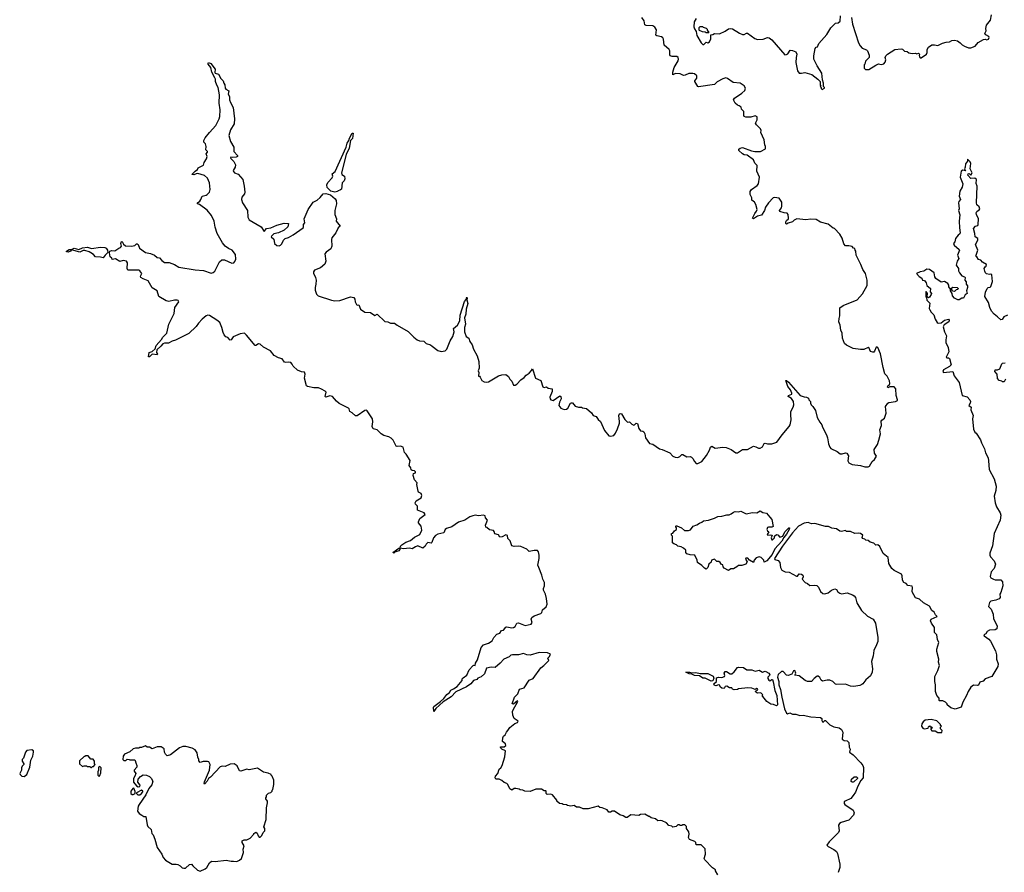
# Model space of a CAD drawing. Extents: x 2240384 to 2404287, y 351326 to 526670.
# Tile 268 of 309: x 2348560 to 2360416, y 438498 to 448760. Entities that reach past the tile are written whole.
import ezdxf

# ---------------------------------------------------------------- set-up
doc = ezdxf.new("R2010")
doc.units = 0

msp = doc.modelspace()

# ---------------------------------------------------------------- linework, layer by layer
at = {"layer": '0CON20XD'}
for points in [[(2356685, 443442), (2356705, 443420), (2356725, 443418), (2356776, 443444), (2356829, 443515), (2356865, 443578), (2356879, 443615), (2356895, 443627), (2356935, 443603), (2357025, 443613), (2357069, 443609), (2357128, 443588), (2357185, 443548), (2357203, 443547), (2357265, 443588), (2357325, 443587), (2357395, 443627), (2357425, 443620), (2357455, 443602), (2357475, 443602), (2357505, 443618), (2357525, 443658), (2357535, 443662), (2357565, 443653), (2357615, 443656), (2357677, 443675), (2357740, 443765), (2357827, 443863), (2357838, 443882), (2357851, 443945), (2357844, 444005), (2357846, 444045), (2357873, 444095), (2357880, 444125), (2357877, 444165), (2357855, 444200), (2357814, 444225), (2357818, 444235), (2357856, 444254), (2357856, 444265), (2357841, 444305), (2357811, 444345), (2357784, 444416), (2357795, 444416), (2357818, 444398), (2357957, 444235), (2358005, 444219), (2358035, 444218), (2358058, 444205), (2358062, 444185), (2358082, 444165), (2358082, 444145), (2358092, 444125), (2358112, 444105), (2358142, 444055), (2358162, 443972), (2358193, 443915), (2358218, 443885), (2358227, 443855), (2358277, 443765), (2358288, 443728), (2358299, 443655), (2358314, 443614), (2358329, 443599), (2358405, 443562), (2358440, 443535), (2358465, 443534), (2358505, 443546), (2358521, 443541), (2358541, 443511), (2358531, 443451), (2358545, 443427), (2358585, 443408), (2358685, 443396), (2358737, 443377), (2358775, 443378), (2358793, 443387), (2358825, 443442), (2358853, 443467), (2358878, 443505), (2358854, 443544), (2358851, 443585), (2358890, 443645), (2358905, 443700), (2358927, 443775), (2358916, 443825), (2358939, 443875), (2358934, 443926), (2358941, 443939), (2358972, 443965), (2358992, 444025), (2358987, 444105), (2359014, 444145), (2359025, 444151), (2359108, 444165), (2359129, 444175), (2359131, 444185), (2359116, 444235), (2359112, 444315), (2359092, 444342), (2359038, 444342), (2359015, 444330), (2359008, 444338), (2359012, 444355), (2359028, 444362), (2359037, 444383), (2359033, 444415), (2359005, 444470), (2358978, 444498), (2358957, 444575), (2358925, 444740), (2358893, 444813), (2358885, 444820), (2358875, 444818), (2358855, 444772), (2358845, 444760), (2358835, 444758), (2358806, 444766), (2358790, 444805), (2358776, 444816), (2358725, 444790), (2358685, 444789), (2358595, 444803), (2358515, 444842), (2358494, 444864), (2358468, 444925), (2358462, 444985), (2358448, 445025), (2358438, 445085), (2358423, 445125), (2358427, 445165), (2358437, 445195), (2358435, 445290), (2358475, 445320), (2358645, 445388), (2358709, 445461), (2358765, 445562), (2358765, 445625), (2358746, 445706), (2358713, 445755), (2358690, 445815), (2358632, 445925), (2358628, 445975), (2358620, 445985), (2358617, 446007), (2358602, 446012), (2358585, 446030), (2358545, 446040), (2358505, 446040), (2358483, 446063), (2358465, 446130), (2358435, 446180), (2358370, 446245), (2358355, 446250), (2358297, 446297), (2358205, 446322), (2358150, 446355), (2358085, 446360), (2358025, 446353), (2357918, 446362), (2357885, 446348), (2357865, 446328), (2357815, 446312), (2357795, 446297), (2357785, 446305), (2357784, 446326), (2357795, 446345), (2357816, 446364), (2357818, 446372), (2357814, 446414), (2357800, 446430), (2357764, 446434), (2357712, 446452), (2357710, 446465), (2357732, 446495), (2357738, 446515), (2357737, 446565), (2357705, 446613), (2357649, 446621), (2357633, 446615), (2357577, 446555), (2357542, 446505), (2357529, 446465), (2357492, 446408), (2357445, 446396), (2357396, 446364), (2357383, 446373), (2357412, 446428), (2357434, 446455), (2357440, 446475), (2357426, 446536), (2357408, 446565), (2357378, 446588), (2357378, 446615), (2357357, 446655), (2357357, 446693), (2357374, 446716), (2357442, 446765), (2357456, 446785), (2357470, 446865), (2357436, 446935), (2357442, 447005), (2357413, 447035), (2357395, 447072), (2357319, 447129), (2357285, 447134), (2357265, 447144), (2357218, 447185), (2357220, 447200), (2357236, 447214), (2357265, 447221), (2357372, 447182), (2357414, 447174), (2357480, 447175), (2357540, 447205), (2357542, 447235), (2357532, 447255), (2357523, 447315), (2357484, 447404), (2357487, 447425), (2357480, 447445), (2357433, 447495), (2357422, 447515), (2357442, 447555), (2357439, 447589), (2357415, 447603), (2357365, 447588), (2357305, 447588), (2357285, 447594), (2357279, 447605), (2357278, 447655), (2357253, 447685), (2357247, 447707), (2357225, 447724), (2357205, 447730), (2357176, 447756), (2357154, 447794), (2357166, 447815), (2357255, 447874), (2357291, 447909), (2357299, 447935), (2357283, 447963), (2357237, 447997), (2357153, 448003), (2357084, 448054), (2357065, 448062), (2357025, 448049), (2356958, 448012), (2356925, 447982), (2356735, 447950), (2356725, 447957), (2356690, 448015), (2356690, 448025), (2356712, 448055), (2356714, 448084), (2356685, 448109), (2356664, 448114), (2356617, 448113), (2356575, 448093), (2356555, 448090), (2356515, 448110), (2356455, 448113), (2356425, 448098), (2356425, 448130), (2356441, 448185), (2356490, 448265), (2356494, 448285), (2356489, 448305), (2356475, 448316), (2356415, 448316), (2356394, 448325), (2356387, 448337), (2356387, 448385), (2356381, 448401), (2356320, 448455), (2356313, 448525), (2356305, 448542), (2356290, 448555), (2356234, 448564), (2356222, 448572), (2356227, 448637), (2356210, 448670), (2356185, 448686), (2356105, 448690), (2356089, 448699), (2356079, 448745), (2356053, 448785)], [(2356707, 448773), (2356680, 448735), (2356678, 448675), (2356685, 448650), (2356707, 448617), (2356715, 448570), (2356765, 448480), (2356785, 448460), (2356798, 448462), (2356825, 448490), (2356845, 448482), (2356866, 448494), (2356882, 448528), (2356882, 448578), (2356905, 448580), (2356925, 448592), (2356985, 448590), (2357055, 448621), (2357095, 448649), (2357115, 448654), (2357145, 448649), (2357226, 448596), (2357265, 448580), (2357285, 448583), (2357311, 448599), (2357325, 448597), (2357413, 448533), (2357445, 448521), (2357513, 448527), (2357566, 448546), (2357585, 448540), (2357616, 448516), (2357775, 448338), (2357795, 448340), (2357810, 448350), (2357838, 448392), (2357865, 448390), (2357905, 448372), (2357920, 448345), (2357910, 448305), (2357906, 448246), (2357928, 448145), (2357948, 448118), (2357975, 448118), (2358014, 448126), (2358100, 448100), (2358172, 448045), (2358200, 448015), (2358200, 447975), (2358210, 447965), (2358200, 447955), (2358210, 447945), (2358212, 447932), (2358225, 447920), (2358250, 447935), (2358250, 447945), (2358240, 447955), (2358240, 447995), (2358227, 448035), (2358219, 448115), (2358162, 448205), (2358122, 448285), (2358122, 448325), (2358138, 448412), (2358152, 448428), (2358166, 448434), (2358182, 448475), (2358279, 448581), (2358327, 448663), (2358385, 448720), (2358416, 448724), (2358438, 448742), (2358444, 448806)], [(2358578, 448785), (2358590, 448705), (2358662, 448482), (2358680, 448445), (2358705, 448418), (2358757, 448397), (2358770, 448385), (2358790, 448335), (2358790, 448305), (2358745, 448260), (2358737, 448223), (2358730, 448215), (2358730, 448175), (2358745, 448160), (2358785, 448162), (2358868, 448212), (2358903, 448227), (2358935, 448222), (2358965, 448230), (2358982, 448248), (2358988, 448275), (2358982, 448305), (2358990, 448325), (2359010, 448345), (2359098, 448402), (2359175, 448410), (2359190, 448405), (2359213, 448383), (2359245, 448378), (2359265, 448363), (2359305, 448353), (2359345, 448357), (2359365, 448350), (2359385, 448357), (2359397, 448345), (2359391, 448329), (2359395, 448313), (2359405, 448303), (2359415, 448303), (2359478, 448345), (2359488, 448365), (2359488, 448402), (2359505, 448430)], [(2359505, 448430), (2359545, 448458), (2359575, 448458), (2359615, 448448), (2359674, 448476), (2359715, 448490), (2359755, 448492), (2359785, 448508), (2359815, 448515), (2359851, 448505), (2359883, 448483), (2359907, 448457), (2359935, 448442), (2359985, 448422), (2360015, 448420), (2360065, 448442), (2360102, 448485), (2360165, 448522), (2360185, 448526), (2360205, 448516), (2360227, 448525), (2360234, 448545), (2360229, 448559), (2360195, 448578), (2360183, 448595), (2360197, 448625), (2360193, 448655), (2360200, 448695), (2360250, 448755), (2360261, 448819)], [(2356855, 448600), (2356825, 448600), (2356815, 448610), (2356783, 448613), (2356745, 448630), (2356740, 448635), (2356740, 448665), (2356755, 448680), (2356785, 448680), (2356792, 448672), (2356825, 448660), (2356840, 448645), (2356840, 448635), (2356860, 448605), (2356855, 448600)], [(2352101, 444329), (2352025, 444344), (2352015, 444354), (2351988, 444445), (2351999, 444495), (2351989, 444519), (2351955, 444522), (2351905, 444540), (2351855, 444590), (2351842, 444615), (2351825, 444632), (2351795, 444638), (2351765, 444633), (2351749, 444639), (2351720, 444680), (2351675, 444692), (2351625, 444720), (2351580, 444775), (2351495, 444818), (2351455, 444856), (2351435, 444859), (2351405, 444840), (2351395, 444840), (2351293, 444963), (2351266, 444986), (2351213, 444977), (2351129, 444941), (2351105, 444908), (2351095, 444903), (2351066, 444936), (2351044, 444944), (2351023, 444965), (2351009, 444995), (2350996, 445056), (2350970, 445115), (2350935, 445144), (2350845, 445200), (2350825, 445204), (2350805, 445196), (2350756, 445154), (2350714, 445106), (2350685, 445068), (2350595, 444982), (2350435, 444902), (2350395, 444892), (2350352, 444868), (2350305, 444868), (2350285, 444858), (2350261, 444829), (2350212, 444788), (2350208, 444755), (2350218, 444735), (2350215, 444728), (2350155, 444735), (2350125, 444704), (2350112, 444702), (2350121, 444755), (2350155, 444765), (2350192, 444798), (2350203, 444837), (2350268, 444912), (2350285, 444940), (2350333, 444985), (2350354, 445095), (2350420, 445225), (2350428, 445295), (2350477, 445365), (2350469, 445379), (2350455, 445386), (2350425, 445386), (2350355, 445369), (2350325, 445377), (2350235, 445430), (2350216, 445496), (2350155, 445534), (2350108, 445618), (2350045, 445640), (2350017, 445657), (2350014, 445675), (2350029, 445705), (2350005, 445737), (2349994, 445744), (2349864, 445744), (2349854, 445765), (2349857, 445835), (2349845, 445852), (2349805, 445860), (2349765, 445849), (2349715, 445883), (2349672, 445875), (2349668, 445888), (2349650, 445905), (2349643, 445955), (2349647, 445973), (2349665, 445981), (2349705, 445976), (2349755, 446012), (2349775, 446020), (2349787, 446035), (2349779, 446065), (2349785, 446089), (2349795, 446090), (2349809, 446059), (2349835, 446040), (2349905, 446036), (2349945, 446042), (2349965, 446061), (2349975, 446062), (2349988, 446055), (2350002, 446012), (2350075, 445956), (2350134, 445944), (2350185, 445924), (2350215, 445898), (2350245, 445892), (2350271, 445861), (2350305, 445838), (2350359, 445839), (2350425, 445815), (2350475, 445782), (2350675, 445750), (2350775, 445741), (2350865, 445711), (2350891, 445719), (2350909, 445735), (2350966, 445844), (2350995, 445868), (2351025, 445868), (2351115, 445828), (2351137, 445833), (2351152, 445848), (2351163, 445877), (2351157, 445935), (2351117, 445985), (2351076, 446006), (2351036, 446036), (2351003, 446075), (2350937, 446185), (2350914, 446264), (2350901, 446335), (2350870, 446405), (2350816, 446466), (2350727, 446537), (2350702, 446545), (2350700, 446555), (2350730, 446575), (2350742, 446595), (2350758, 446635), (2350804, 446646), (2350818, 446655), (2350846, 446685), (2350854, 446716), (2350847, 446795), (2350823, 446853), (2350785, 446885), (2350705, 446908), (2350685, 446906), (2350655, 446892), (2350634, 446895), (2350672, 446938), (2350701, 446955), (2350709, 446975), (2350772, 447008), (2350780, 447040), (2350811, 447085), (2350817, 447115), (2350806, 447145), (2350820, 447165), (2350820, 447175), (2350803, 447195), (2350806, 447235), (2350796, 447265), (2350777, 447285), (2350779, 447305), (2350792, 447338), (2350845, 447404), (2350923, 447485), (2350961, 447565), (2350969, 447595), (2350976, 447674), (2350962, 447755), (2350964, 447855), (2350951, 447945), (2350932, 447972), (2350919, 448015), (2350917, 448045), (2350909, 448059), (2350875, 448129), (2350861, 448185), (2350828, 448225), (2350828, 448235), (2350835, 448244), (2350861, 448231), (2350914, 448165), (2350908, 448125), (2350912, 448115), (2350953, 448103), (2350984, 448054), (2351012, 448025), (2351018, 447995), (2351032, 447975), (2351036, 447935), (2351043, 447923), (2351079, 447905), (2351071, 447865), (2351088, 447835), (2351086, 447795), (2351097, 447765), (2351130, 447705), (2351148, 447565), (2351142, 447505), (2351097, 447435), (2351080, 447365), (2351098, 447295), (2351138, 447225), (2351140, 447175), (2351183, 447125), (2351182, 447115), (2351165, 447106), (2351125, 447100), (2351104, 447106), (2351100, 447095), (2351140, 447055), (2351160, 447015), (2351153, 446985), (2351132, 446945), (2351133, 446933), (2351145, 446918), (2351189, 446899), (2351245, 446837), (2351264, 446755), (2351272, 446685), (2351267, 446663), (2351236, 446625), (2351232, 446595), (2351244, 446555), (2351304, 446465), (2351308, 446385), (2351323, 446353), (2351467, 446267), (2351505, 446212), (2351533, 446247), (2351585, 446256), (2351655, 446288), (2351745, 446312), (2351796, 446305), (2351787, 446265), (2351745, 446226), (2351677, 446193), (2351619, 446181), (2351592, 446155), (2351590, 446145), (2351620, 446120), (2351630, 446065), (2351655, 446041), (2351685, 446040), (2351702, 446048), (2351717, 446063), (2351736, 446105), (2351755, 446128), (2351795, 446137), (2351855, 446171), (2351974, 446255), (2351979, 446265), (2351976, 446295), (2351994, 446316), (2351986, 446365), (2352033, 446475), (2352094, 446565), (2352141, 446589), (2352180, 446620), (2352216, 446664), (2352245, 446669), (2352301, 446651), (2352357, 446605), (2352372, 446585), (2352373, 446545), (2352354, 446464), (2352356, 446415), (2352373, 446365), (2352372, 446335), (2352420, 446275), (2352396, 446254), (2352367, 446195), (2352320, 446135), (2352313, 446115), (2352317, 446035), (2352306, 446004), (2352250, 445960), (2352235, 445940), (2352246, 445855), (2352234, 445816), (2352182, 445775), (2352110, 445745), (2352099, 445725), (2352099, 445709), (2352124, 445655), (2352130, 445625), (2352128, 445575), (2352116, 445535), (2352119, 445505), (2352135, 445458), (2352156, 445436), (2352313, 445383), (2352355, 445376), (2352415, 445382), (2352543, 445423), (2352585, 445417), (2352596, 445396), (2352599, 445365), (2352615, 445332), (2352625, 445323), (2352645, 445326), (2352664, 445274), (2352715, 445241), (2352785, 445234), (2352835, 445200), (2352865, 445214), (2352955, 445129), (2352995, 445122), (2353027, 445107), (2353075, 445109), (2353105, 445084), (2353239, 445009), (2353307, 444937), (2353346, 444906), (2353375, 444894), (2353425, 444891), (2353455, 444863), (2353505, 444847), (2353525, 444830), (2353595, 444780), (2353635, 444767), (2353685, 444774), (2353705, 444794), (2353745, 444895), (2353775, 444945), (2353791, 445005), (2353782, 445045), (2353831, 445085), (2353862, 445135), (2353865, 445205), (2353915, 445369), (2353937, 445393), (2353945, 445421), (2353950, 445405), (2353943, 445387), (2353955, 445345), (2353938, 445275), (2353932, 445215), (2353918, 445172), (2353927, 445095), (2353916, 445055), (2353917, 445005), (2353935, 444948), (2353967, 444925), (2353980, 444885), (2354007, 444845), (2354023, 444795), (2354070, 444715), (2354090, 444645), (2354093, 444565), (2354082, 444535), (2354088, 444515), (2354085, 444468), (2354095, 444468), (2354106, 444456), (2354126, 444416), (2354155, 444401), (2354176, 444396), (2354205, 444400), (2354325, 444473), (2354367, 444487), (2354415, 444488), (2354448, 444465), (2354462, 444435), (2354485, 444410), (2354505, 444360), (2354525, 444360), (2354545, 444372), (2354594, 444426), (2354635, 444454), (2354658, 444482), (2354695, 444505), (2354724, 444536), (2354735, 444558), (2354770, 444445), (2354836, 444416), (2354861, 444341), (2354875, 444333), (2354905, 444339), (2354925, 444324), (2354970, 444315), (2354971, 444285), (2354944, 444215), (2354947, 444195), (2354955, 444183), (2354985, 444177), (2355065, 444232), (2355077, 444225), (2355079, 444195), (2355062, 444158), (2355054, 444115), (2355075, 444084), (2355115, 444069), (2355145, 444072), (2355161, 444085), (2355193, 444145), (2355205, 444150), (2355215, 444148), (2355248, 444108), (2355290, 444095), (2355325, 444098), (2355338, 444088), (2355385, 444082), (2355445, 444028), (2355466, 443996), (2355503, 443985), (2355525, 443948), (2355554, 443924), (2355604, 443814), (2355655, 443750), (2355675, 443747), (2355714, 443756), (2355736, 443784), (2355760, 443835), (2355781, 443905), (2355784, 443925), (2355773, 443997), (2355782, 444018), (2355795, 444022), (2355806, 444015), (2355847, 443947), (2355880, 443915), (2355905, 443918), (2355932, 443892), (2355955, 443880), (2355965, 443882), (2355985, 443902), (2355998, 443898), (2356015, 443838), (2356035, 443810), (2356065, 443807), (2356075, 443800), (2356087, 443775), (2356096, 443726), (2356145, 443658), (2356185, 443652), (2356264, 443594), (2356296, 443586), (2356390, 443545), (2356425, 443508), (2356453, 443493), (2356485, 443492), (2356508, 443502), (2356535, 443527), (2356546, 443526), (2356595, 443498), (2356635, 443502), (2356650, 443495), (2356665, 443480), (2356685, 443442)], [(2352354, 446686), (2352305, 446696), (2352261, 446741), (2352259, 446771), (2352271, 446799), (2352323, 446855), (2352329, 446875), (2352324, 446905), (2352358, 446932), (2352491, 447225), (2352502, 447275), (2352522, 447305), (2352532, 447335), (2352565, 447394), (2352576, 447395), (2352568, 447332), (2352544, 447305), (2352527, 447213), (2352491, 447139), (2352434, 446915), (2352438, 446898), (2352472, 446875), (2352477, 446845), (2352468, 446822), (2352442, 446798), (2352435, 446722), (2352425, 446711), (2352388, 446695), (2352385, 446694), (2352354, 446686)], [(2360237, 445693), (2360203, 445703), (2360190, 445715), (2360181, 445735), (2360174, 445766), (2360184, 445786), (2360198, 445795), (2360200, 445815), (2360155, 445841), (2360135, 445867), (2360104, 445874), (2360086, 445905), (2360074, 445915), (2360096, 445985), (2360071, 446055), (2360096, 446105), (2360099, 446125), (2360064, 446145), (2360062, 446185), (2360044, 446245), (2360068, 446275), (2360096, 446284), (2360102, 446295), (2360106, 446365), (2360081, 446415), (2360079, 446435), (2360085, 446452), (2360115, 446470), (2360120, 446485), (2360115, 446508), (2360085, 446532), (2360081, 446555), (2360088, 446755), (2360077, 446787), (2360080, 446835), (2360062, 446852), (2360015, 446850), (2359978, 446888), (2359982, 446905), (2359995, 446910), (2360015, 446890), (2360030, 446915), (2360007, 446965), (2360015, 447030), (2360005, 447050), (2359975, 447080), (2359972, 447058), (2359950, 447025), (2359947, 446985), (2359938, 446965), (2359948, 446942), (2359917, 446947), (2359897, 446935), (2359886, 446864), (2359917, 446785), (2359908, 446745), (2359880, 446695), (2359872, 446635), (2359887, 446595), (2359869, 446571), (2359865, 446555), (2359871, 446485), (2359863, 446465), (2359879, 446411), (2359872, 446335), (2359875, 446255), (2359885, 446195), (2359879, 446181), (2359859, 446165), (2359830, 446125), (2359819, 446085), (2359804, 446065), (2359814, 446045), (2359874, 445995), (2359876, 445986), (2359854, 445925), (2359870, 445885), (2359849, 445855), (2359838, 445805), (2359863, 445765), (2359866, 445736), (2359876, 445715), (2359905, 445678), (2359935, 445666), (2359944, 445655), (2359943, 445625), (2359957, 445605), (2359958, 445575), (2359972, 445555), (2359972, 445535), (2359960, 445495), (2359968, 445465), (2359945, 445450), (2359925, 445410), (2359905, 445410), (2359872, 445388), (2359858, 445388), (2359815, 445410), (2359792, 445435), (2359790, 445465), (2359770, 445495), (2359770, 445515), (2359750, 445545), (2359750, 445565), (2359736, 445586), (2359695, 445610), (2359655, 445601), (2359593, 445645), (2359579, 445665), (2359570, 445715), (2359515, 445752), (2359485, 445756), (2359448, 445732), (2359403, 445727), (2359360, 445705), (2359391, 445671), (2359425, 445650), (2359430, 445625), (2359455, 445620), (2359474, 445594), (2359485, 445560), (2359528, 445525), (2359522, 445485), (2359538, 445465), (2359537, 445453), (2359515, 445420), (2359503, 445413), (2359488, 445428), (2359490, 445465), (2359475, 445490), (2359470, 445485), (2359472, 445425), (2359480, 445415), (2359483, 445383), (2359518, 445348), (2359512, 445285), (2359518, 445268), (2359535, 445240), (2359568, 445208), (2359584, 445154), (2359607, 445117), (2359618, 445108), (2359655, 445110), (2359695, 445142), (2359745, 445154), (2359754, 445145), (2359748, 445125), (2359693, 445087), (2359681, 445065), (2359695, 445005), (2359722, 444955), (2359712, 444908), (2359712, 444875), (2359739, 444815), (2359748, 444762), (2359718, 444698), (2359725, 444690), (2359745, 444690), (2359755, 444683), (2359775, 444605), (2359756, 444585), (2359686, 444545), (2359675, 444525), (2359685, 444513), (2359796, 444525), (2359812, 444472), (2359873, 444395), (2359907, 444237), (2359970, 444220), (2360002, 444185), (2360008, 444165), (2360005, 444145), (2359988, 444115), (2360018, 444095), (2360013, 444065), (2360041, 443995), (2360034, 443956), (2360045, 443830), (2360063, 443795), (2360077, 443785), (2360130, 443705), (2360141, 443665), (2360176, 443595), (2360191, 443545), (2360220, 443485), (2360228, 443452), (2360236, 443345), (2360294, 443234), (2360318, 443145), (2360316, 443095), (2360294, 443025), (2360306, 442945), (2360321, 442895), (2360365, 442825), (2360376, 442795), (2360365, 442737), (2360296, 442575), (2360273, 442427), (2360241, 442339), (2360241, 442315), (2360250, 442295), (2360296, 442245), (2360311, 442205), (2360294, 442155), (2360260, 442115), (2360247, 442057), (2360254, 442044), (2360286, 442026), (2360305, 442019), (2360375, 442016), (2360394, 441995), (2360399, 441945), (2360375, 441865), (2360362, 441845), (2360366, 441805), (2360355, 441788), (2360315, 441773), (2360255, 441762), (2360238, 441745), (2360228, 441695), (2360260, 441665), (2360284, 441605), (2360285, 441550), (2360332, 441465), (2360325, 441430), (2360305, 441417), (2360238, 441412), (2360210, 441395), (2360193, 441367), (2360170, 441355), (2360172, 441345), (2360230, 441305), (2360251, 441281), (2360311, 441165), (2360324, 441114), (2360324, 441065), (2360343, 441005), (2360337, 440975), (2360268, 440855), (2360185, 440828), (2360160, 440800), (2360122, 440788), (2360105, 440752), (2360093, 440747), (2360045, 440750), (2360015, 440727), (2359980, 440675), (2359962, 440625), (2359918, 440545), (2359896, 440484), (2359825, 440462), (2359772, 440478), (2359730, 440515), (2359730, 440525), (2359710, 440545), (2359675, 440560), (2359635, 440560), (2359630, 440565), (2359630, 440595), (2359602, 440625), (2359588, 440675), (2359589, 440755), (2359579, 440795), (2359581, 440855), (2359617, 440925), (2359637, 440985), (2359622, 441025), (2359627, 441063), (2359604, 441156), (2359604, 441185), (2359627, 441265), (2359610, 441300), (2359604, 441354), (2359576, 441385), (2359576, 441446), (2359540, 441495), (2359526, 441525), (2359536, 441545), (2359607, 441575), (2359587, 441595), (2359570, 441630), (2359545, 441648), (2359515, 441702), (2359445, 441743), (2359395, 441784), (2359345, 441801), (2359308, 441875), (2359311, 441925), (2359305, 441942), (2359255, 441950), (2359233, 441973), (2359208, 441985), (2359190, 442015), (2359186, 442066), (2359178, 442085), (2359091, 442131), (2359062, 442155), (2359024, 442215), (2359019, 442285), (2358956, 442336), (2358919, 442419), (2358895, 442438), (2358870, 442435), (2358845, 442458), (2358803, 442473), (2358775, 442492), (2358750, 442495), (2358735, 442508), (2358707, 442517), (2358704, 442526), (2358712, 442555), (2358685, 442576), (2358665, 442581), (2358615, 442577), (2358565, 442598), (2358515, 442600), (2358505, 442610), (2358455, 442600), (2358435, 442602), (2358395, 442630), (2358341, 442641), (2358299, 442659), (2358265, 442658), (2358135, 442698), (2358095, 442692), (2358055, 442708), (2358005, 442700), (2357940, 442665), (2357865, 442585), (2357745, 442425), (2357651, 442275), (2357654, 442264), (2357695, 442251), (2357713, 442227), (2357721, 442165), (2357738, 442135), (2357776, 442116), (2357825, 442112), (2357915, 442061), (2357927, 442063), (2357945, 442090), (2357974, 442085), (2357989, 442075), (2357996, 442055), (2357983, 442025), (2358017, 441987), (2358046, 441975), (2358075, 441948), (2358125, 441954), (2358158, 441948), (2358178, 441928), (2358205, 441878), (2358230, 441855), (2358255, 441850), (2358295, 441863), (2358335, 441893), (2358375, 441908), (2358395, 441900), (2358412, 441875), (2358435, 441857), (2358455, 441850), (2358525, 441860), (2358589, 441839), (2358610, 441825), (2358625, 441805), (2358641, 441741), (2358695, 441648), (2358770, 441580), (2358837, 441545), (2358867, 441495), (2358893, 441323), (2358892, 441275), (2358878, 441235), (2358844, 441166), (2358837, 441105), (2358818, 441035), (2358831, 440945), (2358826, 440905), (2358805, 440863), (2358748, 440815), (2358713, 440767), (2358701, 440759), (2358675, 440748), (2358605, 440733), (2358565, 440738), (2358505, 440762), (2358398, 440758), (2358384, 440764), (2358350, 440795), (2358315, 440812), (2358285, 440812), (2358228, 440798), (2358211, 440811), (2358195, 440842), (2358175, 440860), (2358162, 440858), (2358125, 440830), (2358094, 440796), (2358045, 440794), (2358017, 440807), (2357945, 440863), (2357892, 440872), (2357907, 440895), (2357895, 440926), (2357876, 440924), (2357858, 440882), (2357815, 440867), (2357795, 440872), (2357755, 440913), (2357735, 440916), (2357693, 440877), (2357686, 440845), (2357700, 440795), (2357702, 440755), (2357723, 440697), (2357738, 440605), (2357771, 440465), (2357795, 440413), (2357805, 440407), (2357835, 440419), (2357865, 440401), (2357905, 440402), (2357955, 440386), (2357995, 440388), (2358085, 440369), (2358205, 440360), (2358218, 440348), (2358219, 440325), (2358227, 440307), (2358236, 440304), (2358255, 440323), (2358265, 440323), (2358315, 440273), (2358365, 440249), (2358428, 440238), (2358455, 440218), (2358470, 440185), (2358465, 440100), (2358486, 440086), (2358525, 440080), (2358545, 440060), (2358547, 440005), (2358560, 439980), (2358554, 439945), (2358595, 439912), (2358687, 439817), (2358712, 439785), (2358721, 439761), (2358715, 439635), (2358689, 439601), (2358654, 439536), (2358625, 439462), (2358598, 439422), (2358568, 439385), (2358502, 439355), (2358488, 439345), (2358487, 439335), (2358488, 439325), (2358498, 439315), (2358597, 439245), (2358610, 439215), (2358602, 439185), (2358543, 439127), (2358451, 439099), (2358430, 439085), (2358420, 439065), (2358429, 438995), (2358419, 438975), (2358307, 438863), (2358280, 438825), (2358295, 438808), (2358365, 438774), (2358397, 438747), (2358408, 438725), (2358436, 438594), (2358434, 438555), (2358416, 438494)], [(2349565, 445892), (2349535, 445901), (2349474, 445904), (2349448, 445935), (2349418, 445955), (2349397, 445967), (2349345, 445980), (2349325, 445980), (2349285, 445962), (2349185, 445990), (2349172, 445975), (2349145, 445963), (2349124, 445964), (2349123, 445975), (2349155, 445994), (2349184, 445996), (2349215, 446010), (2349274, 445994), (2349315, 446015), (2349375, 446022), (2349425, 446008), (2349535, 446024), (2349585, 446018), (2349600, 446010), (2349617, 445985), (2349623, 445957), (2349588, 445925), (2349565, 445892)], [(2360456, 445204), (2360411, 445185), (2360389, 445151), (2360375, 445146), (2360335, 445185), (2360294, 445214), (2360261, 445251), (2360241, 445295), (2360225, 445355), (2360180, 445430), (2360189, 445481), (2360208, 445525), (2360220, 445535), (2360245, 445540), (2360255, 445550), (2360275, 445610), (2360265, 445690), (2360255, 445698), (2360237, 445693)], [(2359815, 445490), (2359792, 445492), (2359790, 445505), (2359780, 445515), (2359782, 445528), (2359795, 445540), (2359850, 445535), (2359860, 445525), (2359858, 445512), (2359835, 445510), (2359815, 445490)], [(2360432, 444435), (2360415, 444400), (2360395, 444400), (2360385, 444410), (2360355, 444418), (2360335, 444440), (2360332, 444495), (2360304, 444525), (2360306, 444544), (2360336, 444544), (2360363, 444557), (2360385, 444619), (2360393, 444627), (2360425, 444628)], [(2356967, 438467), (2356940, 438515), (2356938, 438528), (2356901, 438551), (2356809, 438649), (2356803, 438665), (2356820, 438715), (2356815, 438780), (2356768, 438828), (2356705, 438830), (2356700, 438855), (2356688, 438868), (2356624, 438894), (2356612, 438915), (2356622, 438955), (2356618, 438985), (2356590, 439025), (2356588, 439048), (2356568, 439068), (2356545, 439070), (2356535, 439060), (2356515, 439060), (2356505, 439070), (2356485, 439070), (2356465, 439050), (2356425, 439042), (2356412, 439052), (2356375, 439060), (2356350, 439095), (2356295, 439118), (2356275, 439122), (2356245, 439118), (2356215, 439140), (2356162, 439152), (2356145, 439170), (2356135, 439170), (2356087, 439197), (2356035, 439192), (2356015, 439182), (2355921, 439189), (2355875, 439158), (2355858, 439158), (2355827, 439177), (2355785, 439190), (2355722, 439232), (2355695, 439232), (2355675, 439222), (2355655, 439222), (2355635, 439248), (2355575, 439273), (2355545, 439277), (2355525, 439292), (2355405, 439260), (2355385, 439260), (2355345, 439262), (2355302, 439282), (2355265, 439282), (2355235, 439300), (2355195, 439293), (2355155, 439300), (2355145, 439310), (2355105, 439312), (2355092, 439322), (2355060, 439325), (2355030, 439355), (2355030, 439365), (2354975, 439430), (2354955, 439438), (2354910, 439435), (2354898, 439448), (2354900, 439475), (2354895, 439480), (2354875, 439480), (2354845, 439498), (2354775, 439498), (2354705, 439472), (2354644, 439474), (2354617, 439487), (2354585, 439490), (2354575, 439500), (2354535, 439508), (2354515, 439508), (2354485, 439488), (2354461, 439501), (2354438, 439555), (2354425, 439568), (2354395, 439578), (2354364, 439604), (2354335, 439618), (2354295, 439620), (2354286, 439635), (2354291, 439655), (2354317, 439685), (2354335, 439740), (2354353, 439757), (2354368, 439785), (2354402, 439888), (2354408, 439958), (2354365, 439978), (2354355, 439990), (2354348, 440005), (2354351, 440009), (2354395, 440008), (2354413, 440025), (2354408, 440045), (2354374, 440074), (2354376, 440115), (2354384, 440136), (2354406, 440154), (2354420, 440185), (2354440, 440205), (2354461, 440239), (2354523, 440287), (2354555, 440302), (2354562, 440315), (2354515, 440350), (2354497, 440387), (2354496, 440435), (2354502, 440455), (2354560, 440555), (2354555, 440560), (2354505, 440523), (2354490, 440525), (2354518, 440605), (2354558, 440645), (2354580, 440700), (2354633, 440717), (2354695, 440810), (2354745, 440830), (2354835, 440960), (2354870, 440985), (2354930, 441045), (2354920, 441075), (2354940, 441095), (2354950, 441125), (2354915, 441138), (2354815, 441142), (2354705, 441112), (2354665, 441117), (2354625, 441130), (2354565, 441117), (2354495, 441117), (2354475, 441110), (2354455, 441092), (2354388, 441065), (2354344, 441016), (2354285, 440964), (2354238, 440968), (2354182, 440955), (2354156, 440885), (2354115, 440852), (2354078, 440835), (2354065, 440818), (2354025, 440808), (2353992, 440768), (2353939, 440731), (2353810, 440670), (2353755, 440608), (2353660, 440550), (2353570, 440470), (2353545, 440433), (2353542, 440485), (2353548, 440492), (2353628, 440552), (2353669, 440591), (2353705, 440639), (2353735, 440661), (2353751, 440689), (2353785, 440704), (2353826, 440735), (2353890, 440805), (2353890, 440825), (2353901, 440839), (2353945, 440870), (2353971, 440935), (2354015, 440984), (2354025, 440990), (2354045, 440988), (2354049, 441015), (2354072, 441055), (2354118, 441202), (2354146, 441234), (2354204, 441256), (2354248, 441285), (2354270, 441325), (2354307, 441363), (2354342, 441375), (2354361, 441409), (2354386, 441414), (2354415, 441450), (2354425, 441454), (2354485, 441442), (2354506, 441444), (2354525, 441457), (2354548, 441495), (2354565, 441501), (2354645, 441470), (2354717, 441485), (2354733, 441505), (2354719, 441545), (2354729, 441565), (2354755, 441586), (2354837, 441613), (2354849, 441625), (2354857, 441655), (2354898, 441692), (2354910, 441725), (2354904, 441794), (2354890, 441845), (2354867, 441895), (2354867, 441915), (2354880, 441945), (2354878, 441985), (2354858, 442025), (2354847, 442075), (2354810, 442165), (2354799, 442195), (2354817, 442275), (2354817, 442315), (2354808, 442355), (2354795, 442370), (2354755, 442372), (2354695, 442357), (2354665, 442387), (2354595, 442418), (2354565, 442422), (2354515, 442420), (2354487, 442427), (2354466, 442486), (2354438, 442515), (2354433, 442553), (2354415, 442560), (2354370, 442535), (2354343, 442533), (2354325, 442558), (2354282, 442572), (2354275, 442600), (2354265, 442612), (2354218, 442618), (2354185, 442648), (2354172, 442652), (2354170, 442675), (2354192, 442735), (2354168, 442765), (2354165, 442790), (2354146, 442796), (2354085, 442789), (2354045, 442798), (2354015, 442790), (2353982, 442778), (2353920, 442735), (2353845, 442713), (2353765, 442654), (2353698, 442635), (2353685, 442622), (2353667, 442583), (2353595, 442568), (2353565, 442551), (2353543, 442525), (2353524, 442466), (2353515, 442461), (2353475, 442466), (2353453, 442447), (2353444, 442425), (2353415, 442401), (2353355, 442426), (2353325, 442416), (2353288, 442392), (2353255, 442400), (2353183, 442393), (2353140, 442400), (2353138, 442385), (2353125, 442368), (2353078, 442352), (2353065, 442340), (2353052, 442345), (2353125, 442398), (2353140, 442400), (2353146, 442425), (2353160, 442440), (2353209, 442471), (2353267, 442493), (2353315, 442532), (2353379, 442565), (2353401, 442615), (2353394, 442665), (2353364, 442704), (2353362, 442718), (2353380, 442755), (2353442, 442805), (2353430, 442825), (2353352, 442855), (2353350, 442905), (2353328, 442928), (2353321, 442945), (2353333, 442967), (2353393, 443005), (2353403, 443035), (2353395, 443058), (2353362, 443075), (2353357, 443085), (2353343, 443165), (2353346, 443186), (2353315, 443222), (2353297, 443275), (2353304, 443296), (2353326, 443306), (2353326, 443316), (2353315, 443328), (2353285, 443332), (2353275, 443340), (2353270, 443365), (2353251, 443395), (2353262, 443455), (2353215, 443532), (2353192, 443552), (2353176, 443616), (2353146, 443626), (2353107, 443623), (2353095, 443628), (2353059, 443699), (2353034, 443725), (2353005, 443740), (2352944, 443754), (2352912, 443775), (2352865, 443824), (2352816, 443836), (2352804, 443865), (2352812, 443918), (2352809, 443955), (2352745, 444054), (2352735, 444060), (2352718, 444055), (2352625, 443992), (2352605, 443991), (2352565, 444030), (2352534, 444044), (2352527, 444075), (2352518, 444085), (2352405, 444140), (2352375, 444167), (2352326, 444226), (2352295, 444233), (2352245, 444217), (2352240, 444225), (2352250, 444275), (2352239, 444289), (2352195, 444314), (2352157, 444327), (2352101, 444329)], [(2357095, 442132), (2357045, 442160), (2357030, 442175), (2357028, 442198), (2357012, 442202), (2356996, 442226), (2356977, 442237), (2356955, 442240), (2356925, 442267), (2356892, 442255), (2356888, 442232), (2356860, 442205), (2356848, 442165), (2356825, 442148), (2356805, 442158), (2356775, 442192), (2356720, 442225), (2356718, 442255), (2356690, 442315), (2356635, 442318), (2356595, 442330), (2356580, 442345), (2356580, 442375), (2356555, 442400), (2356527, 442417), (2356485, 442422), (2356468, 442438), (2356435, 442450), (2356420, 442465), (2356420, 442545), (2356410, 442555), (2356410, 442575), (2356425, 442580), (2356444, 442606), (2356470, 442625), (2356470, 442645), (2356460, 442655), (2356460, 442665), (2356465, 442670), (2356475, 442668), (2356530, 442645), (2356565, 442610), (2356615, 442610), (2356639, 442621), (2356670, 442665), (2356715, 442678), (2356745, 442702), (2356775, 442712), (2356795, 442730), (2356855, 442737), (2356925, 442760), (2356965, 442781), (2357016, 442784), (2357075, 442802), (2357105, 442802), (2357128, 442812), (2357155, 442833), (2357175, 442839), (2357215, 442836), (2357245, 442843), (2357308, 442812), (2357385, 442828), (2357435, 442825), (2357475, 442849), (2357508, 442828), (2357551, 442821), (2357594, 442774), (2357616, 442745), (2357632, 442658), (2357618, 442652), (2357577, 442653), (2357564, 442646), (2357557, 442625), (2357565, 442608), (2357580, 442595), (2357560, 442565), (2357567, 442557), (2357595, 442560), (2357620, 442555), (2357610, 442525), (2357615, 442500), (2357625, 442500), (2357650, 442525), (2357650, 442545), (2357675, 442562), (2357688, 442558), (2357713, 442533), (2357748, 442542), (2357774, 442596), (2357820, 442645), (2357830, 442645), (2357825, 442622), (2357795, 442566), (2357761, 442529), (2357738, 442482), (2357655, 442390), (2357619, 442321), (2357555, 442248), (2357534, 442234), (2357525, 442232), (2357520, 442255), (2357488, 442285), (2357465, 442294), (2357429, 442281), (2357406, 442255), (2357395, 442228), (2357348, 442255), (2357327, 442277), (2357305, 442278), (2357300, 442265), (2357318, 442235), (2357305, 442208), (2357255, 442190), (2357215, 442190), (2357197, 442173), (2357155, 442152), (2357125, 442150), (2357095, 442132)], [(2357675, 440500), (2357637, 440517), (2357605, 440522), (2357555, 440552), (2357508, 440615), (2357502, 440625), (2357508, 440635), (2357485, 440657), (2357445, 440654), (2357424, 440664), (2357421, 440679), (2357447, 440695), (2357446, 440705), (2357435, 440710), (2357415, 440699), (2357375, 440714), (2357326, 440716), (2357215, 440707), (2357202, 440698), (2357165, 440693), (2357145, 440700), (2357135, 440718), (2357108, 440718), (2357075, 440740), (2357057, 440733), (2357045, 440710), (2357013, 440713), (2356995, 440730), (2356990, 440750), (2356975, 440753), (2356942, 440742), (2356928, 440748), (2356920, 440765), (2356949, 440795), (2356952, 440838), (2356974, 440846), (2357015, 440844), (2357047, 440855), (2357053, 440865), (2357044, 440895), (2357054, 440916), (2357072, 440915), (2357115, 440888), (2357135, 440888), (2357165, 440912), (2357205, 440964), (2357215, 440967), (2357275, 440961), (2357314, 440934), (2357375, 440936), (2357415, 440920), (2357465, 440931), (2357505, 440906), (2357535, 440919), (2357545, 440916), (2357580, 440895), (2357592, 440875), (2357590, 440865), (2357570, 440845), (2357568, 440832), (2357580, 440810), (2357594, 440804), (2357615, 440820), (2357625, 440818), (2357635, 440791), (2357652, 440685), (2357676, 440625), (2357687, 440515), (2357675, 440500)], [(2356885, 440797), (2356815, 440833), (2356785, 440834), (2356745, 440863), (2356685, 440868), (2356655, 440882), (2356622, 440885), (2356580, 440905), (2356625, 440908), (2356655, 440900), (2356702, 440902), (2356755, 440892), (2356845, 440891), (2356910, 440860), (2356920, 440835), (2356905, 440802), (2356885, 440797)], [(2359665, 440180), (2359670, 440205), (2359650, 440225), (2359650, 440245), (2359660, 440255), (2359650, 440265), (2359650, 440275), (2359605, 440320), (2359535, 440338), (2359465, 440328), (2359441, 440309), (2359422, 440285), (2359418, 440255), (2359434, 440234), (2359453, 440223), (2359498, 440232), (2359502, 440248), (2359515, 440260), (2359525, 440250), (2359538, 440248), (2359550, 440235), (2359530, 440225), (2359530, 440215), (2359545, 440200), (2359585, 440200), (2359615, 440180), (2359665, 440180)], [(2350735, 438513), (2350795, 438538), (2350812, 438555), (2350845, 438610), (2350868, 438632), (2350915, 438628), (2351045, 438643), (2351105, 438630), (2351135, 438633), (2351175, 438628), (2351208, 438642), (2351232, 438665), (2351253, 438735), (2351250, 438775), (2351262, 438815), (2351238, 438858), (2351240, 438875), (2351263, 438887), (2351295, 438890), (2351335, 438910), (2351380, 438955), (2351380, 438965), (2351405, 438980), (2351418, 438968), (2351430, 438935), (2351445, 438920), (2351455, 438920), (2351475, 438940), (2351490, 438975), (2351510, 438995), (2351510, 439025), (2351500, 439045), (2351528, 439135), (2351530, 439275), (2351542, 439335), (2351542, 439352), (2351523, 439383), (2351522, 439395), (2351530, 439405), (2351530, 439425), (2351555, 439450), (2351585, 439460), (2351600, 439475), (2351600, 439485), (2351610, 439495), (2351622, 439555), (2351622, 439605), (2351600, 439655), (2351590, 439665), (2351590, 439675), (2351552, 439692), (2351495, 439702), (2351425, 439750), (2351325, 439732), (2351295, 439738), (2351223, 439713), (2351205, 439720), (2351179, 439779), (2351142, 439802), (2351095, 439798), (2351035, 439772), (2350997, 439777), (2350975, 439768), (2350856, 439644), (2350832, 439628), (2350818, 439595), (2350785, 439558), (2350780, 439565), (2350784, 439585), (2350845, 439728), (2350852, 439795), (2350836, 439826), (2350822, 439832), (2350768, 439832), (2350735, 439820), (2350718, 439838), (2350718, 439855), (2350704, 439884), (2350698, 439935), (2350675, 439972), (2350635, 439992), (2350562, 440012), (2350525, 440012), (2350484, 439996), (2350375, 439912), (2350335, 439900), (2350315, 439920), (2350302, 439945), (2350298, 439985), (2350265, 440008), (2350215, 440007), (2350155, 439982), (2350125, 440002), (2350093, 440003), (2350075, 440020), (2350025, 440000), (2350005, 440000), (2349995, 439990), (2349955, 439992), (2349925, 439983), (2349885, 439948), (2349821, 439919), (2349808, 439895), (2349800, 439855), (2349813, 439843), (2349837, 439843), (2349855, 439860), (2349877, 439857), (2349885, 439850), (2349945, 439852), (2349952, 439845), (2349958, 439815), (2349972, 439785), (2349972, 439765), (2349938, 439725), (2349938, 439715), (2349958, 439685), (2349948, 439655), (2349932, 439625), (2349931, 439581), (2349967, 439537), (2349985, 439528), (2350005, 439530), (2350012, 439545), (2349983, 439583), (2349985, 439620), (2350015, 439652), (2350045, 439670), (2350085, 439668), (2350125, 439650), (2350145, 439630), (2350162, 439595), (2350151, 439549), (2350114, 439506), (2350078, 439432), (2349998, 439315), (2349988, 439295), (2349978, 439235), (2350000, 439205), (2350030, 439185), (2350055, 439170), (2350078, 439168), (2350095, 439070), (2350105, 439050), (2350142, 439012), (2350152, 438965), (2350167, 438947), (2350188, 438895), (2350217, 438795), (2350273, 438715), (2350286, 438676), (2350314, 438644), (2350376, 438606), (2350397, 438597), (2350443, 438597), (2350465, 438590), (2350492, 438575), (2350515, 438553), (2350535, 438547), (2350555, 438548), (2350605, 438592), (2350627, 438597), (2350644, 438574), (2350702, 438522), (2350735, 438513)], [(2348615, 439651), (2348644, 439676), (2348682, 439765), (2348694, 439846), (2348718, 439895), (2348727, 439945), (2348725, 439958), (2348705, 439970), (2348647, 439963), (2348630, 439945), (2348607, 439873), (2348590, 439855), (2348590, 439835), (2348608, 439805), (2348608, 439795), (2348590, 439775), (2348582, 439755), (2348582, 439725), (2348560, 439685), (2348564, 439674), (2348585, 439653), (2348615, 439651)], [(2349425, 439760), (2349435, 439770), (2349448, 439772), (2349470, 439795), (2349460, 439805), (2349460, 439835), (2349445, 439860), (2349415, 439860), (2349385, 439900), (2349355, 439900), (2349345, 439890), (2349335, 439890), (2349282, 439838), (2349280, 439805), (2349315, 439770), (2349335, 439778), (2349365, 439778), (2349375, 439770), (2349405, 439770), (2349415, 439760), (2349425, 439760)], [(2349515, 439650), (2349527, 439663), (2349538, 439695), (2349540, 439755), (2349525, 439770), (2349510, 439765), (2349510, 439725), (2349500, 439705), (2349500, 439665), (2349515, 439650)], [(2358583, 439583), (2358572, 439592), (2358575, 439620), (2358609, 439645), (2358636, 439645), (2358648, 439635), (2358648, 439625), (2358605, 439586), (2358595, 439583), (2358583, 439583)], [(2349913, 439433), (2349925, 439433), (2349952, 439448), (2349952, 439472), (2349935, 439510), (2349922, 439508), (2349900, 439475), (2349900, 439445), (2349913, 439433)], [(2349981, 439431), (2350005, 439432), (2350027, 439445), (2350042, 439465), (2350042, 439475), (2350027, 439487), (2349968, 439455), (2349968, 439445), (2349981, 439431)]]:
    msp.add_lwpolyline(points, dxfattribs=at)

doc.saveas('drawing.dxf')
